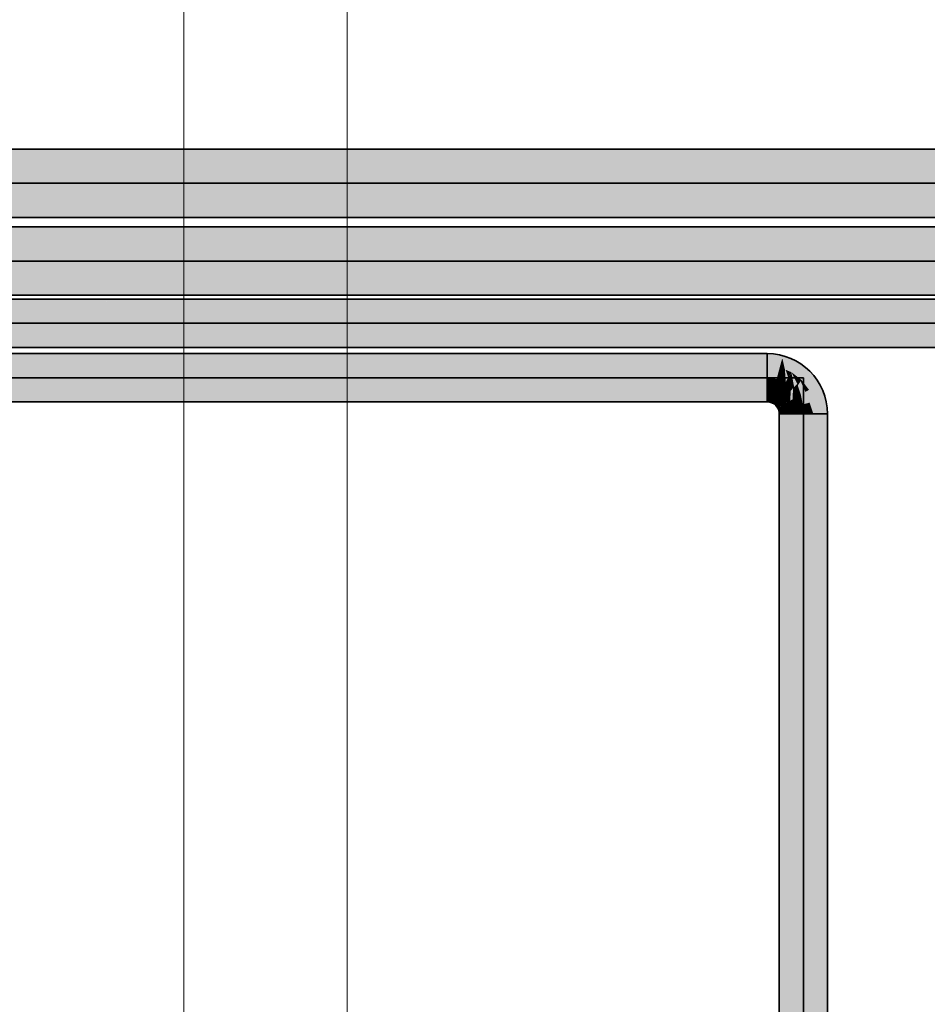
# Model space of a CAD drawing. Extents: x -459 to 541, y -543 to 550.
# Tile 495 of 577: x 135 to 158, y 362 to 387. Entities that reach past the tile are written whole.
import ezdxf
from ezdxf.lldxf.tags import DXFTag

# ---------------------------------------------------------------- set-up
doc = ezdxf.new("R2010")
doc.units = 0
doc.layers.get('0').update_dxf_attribs({"lineweight": 35})
doc.layers.add('0-Shading', color=7, linetype='Continuous', lineweight=35)
doc.layers.add('5_UG-BESTAND', color=7, linetype='Continuous', lineweight=25)
doc.layers.add('H_Ruecklauf', color=5, linetype='Continuous', lineweight=35, true_color=0x0000ff)
doc.layers.add('H_Vorlauf', color=1, linetype='Continuous', lineweight=35, true_color=0xff0000)
tags = doc.linetypes.add('STRICHPUNKT2_S5', pattern=[0.01, 0.008, -0.001, 0, -0.001]).pattern_tags.tags
tags[10:11] = [DXFTag(74, 4), DXFTag(75, 0), DXFTag(340, '0'), DXFTag(46, 1.0), DXFTag(50, 0.0), DXFTag(44, 0.0), DXFTag(45, 0.0)]
tags[8:9] = [DXFTag(74, 4), DXFTag(75, 0), DXFTag(340, '0'), DXFTag(46, 1.0), DXFTag(50, 0.0), DXFTag(44, 0.0), DXFTag(45, 0.0)]
tags[6:7] = [DXFTag(74, 4), DXFTag(75, 0), DXFTag(340, '0'), DXFTag(46, 1.0), DXFTag(50, 0.0), DXFTag(44, 0.0), DXFTag(45, 0.0)]
tags[4:5] = [DXFTag(74, 4), DXFTag(75, 0), DXFTag(340, '0'), DXFTag(46, 1.0), DXFTag(50, 0.0), DXFTag(44, 0.0), DXFTag(45, 0.0)]

# ---------------------------------------------------------------- blocks, each defined once
blk = doc.blocks.new('Shading-A07ALAKV1N', base_point=(152.569, 260.296))
at = {"layer": '0-Shading', "color": 174, "true_color": 0x0000b0}
for points in [[(144.634, 383.65), (63.614, 383.65), (143.402, 383.563), (63.413, 383.563)], [(143.402, 383.563), (148.558, 383.563), (144.634, 383.65), (148.558, 383.65)], [(148.558, 383.563), (149.013, 383.563), (148.558, 383.65)], [(149.013, 383.563), (168.749, 383.563), (148.558, 383.65), (168.749, 383.65)], [(140.457, 382.038), (63.614, 382.038), (141.35, 381.95), (63.838, 381.95)], [(140.457, 382.038), (141.35, 381.95), (159.567, 382.038), (159.51, 381.95)]]:
    blk.add_solid(points, dxfattribs=at)
at = {"layer": '0-Shading', "color": 174, "true_color": 0x000090}
for points in [[(63.614, 383.65), (144.634, 383.65), (63.838, 383.68), (145.832, 383.68)], [(144.634, 383.65), (148.558, 383.65), (145.832, 383.68), (148.558, 383.68)], [(148.558, 383.65), (168.749, 383.65), (148.558, 383.68), (168.749, 383.68)], [(64.07, 381.92), (142.432, 381.92), (63.838, 381.95), (141.35, 381.95)], [(159.485, 381.938), (141.35, 381.95), (159.449, 381.92), (142.432, 381.92)], [(159.51, 381.95), (141.35, 381.95), (159.485, 381.938)]]:
    blk.add_solid(points, dxfattribs=at)
at = {"layer": '0-Shading', "color": 172, "true_color": 0x0000e4}
for points in [[(141.168, 383.24), (142.22, 383.423), (63.134, 383.24), (63.25, 383.423)], [(148.558, 383.423), (142.22, 383.423), (148.558, 383.24), (141.168, 383.24)], [(149.127, 383.24), (148.558, 383.423), (148.558, 383.24)], [(149.991, 383.24), (149.047, 383.423), (149.127, 383.24), (148.558, 383.423)], [(149.991, 383.24), (151.138, 383.24), (149.047, 383.423), (149.893, 383.423)], [(151.138, 383.24), (168.749, 383.24), (149.893, 383.423), (168.749, 383.423)], [(139.815, 382.178), (139.468, 382.36), (63.413, 382.178), (63.25, 382.36)], [(158.011, 382.178), (155.242, 382.36), (139.815, 382.178), (139.468, 382.36)], [(158.011, 382.178), (155.811, 382.36), (155.242, 382.36)], [(158.5, 382.178), (156.675, 382.36), (158.011, 382.178), (155.811, 382.36)], [(158.5, 382.178), (159.346, 382.178), (156.675, 382.36), (157.822, 382.36)], [(159.346, 382.178), (168.749, 382.178), (157.822, 382.36), (168.749, 382.36)]]:
    blk.add_solid(points, dxfattribs=at)
at = {"layer": '0-Shading', "color": 172, "true_color": 0x0000cd}
for points in [[(143.402, 383.563), (63.413, 383.563), (142.22, 383.423), (63.25, 383.423)], [(143.402, 383.563), (142.22, 383.423), (148.558, 383.563), (148.558, 383.423)], [(148.558, 383.423), (149.047, 383.423), (148.558, 383.563)], [(149.047, 383.423), (149.893, 383.423), (148.558, 383.563), (149.013, 383.563)], [(149.893, 383.423), (168.749, 383.423), (149.013, 383.563), (168.749, 383.563)], [(140.457, 382.038), (139.815, 382.178), (63.614, 382.038), (63.413, 382.178)], [(140.457, 382.038), (158.011, 382.178), (139.815, 382.178)], [(140.457, 382.038), (159.567, 382.038), (158.011, 382.178), (159.58, 382.075)], [(160.135, 382.038), (158.5, 382.178), (158.011, 382.178)]]:
    blk.add_solid(points, dxfattribs=at)
at = {"layer": '0-Shading', "color": 5, "true_color": 0x0000f5}
for points in [[(140.318, 383.028), (141.168, 383.24), (63.074, 383.028), (63.134, 383.24)], [(148.558, 383.24), (141.168, 383.24), (149.3, 383.028), (140.318, 383.028)], [(150.227, 383.028), (149.127, 383.24), (149.3, 383.028), (148.558, 383.24)], [(151.326, 383.028), (149.991, 383.24), (150.227, 383.028), (149.127, 383.24)], [(151.326, 383.028), (152.662, 383.028), (149.991, 383.24), (151.138, 383.24)], [(152.662, 383.028), (168.749, 383.028), (151.138, 383.24), (168.749, 383.24)], [(139.468, 382.36), (139.438, 382.573), (63.25, 382.36), (63.134, 382.573)], [(152.76, 382.573), (139.438, 382.573), (155.242, 382.36), (139.468, 382.36)], [(155.811, 382.36), (153.687, 382.573), (155.242, 382.36), (152.76, 382.573)], [(156.675, 382.36), (154.786, 382.573), (155.811, 382.36), (153.687, 382.573)], [(156.675, 382.36), (157.822, 382.36), (154.786, 382.573), (156.122, 382.573)], [(157.822, 382.36), (168.749, 382.36), (156.122, 382.573), (168.749, 382.573)]]:
    blk.add_solid(points, dxfattribs=at)
at = {"layer": '0-Shading', "color": 5, "true_color": 0x0000fd}
for points in [[(139.728, 382.8), (140.318, 383.028), (63.074, 382.8), (63.074, 383.028)], [(149.3, 383.028), (140.318, 383.028), (150.733, 382.8), (139.728, 382.8)], [(151.782, 382.8), (150.227, 383.028), (150.733, 382.8), (149.3, 383.028)], [(152.962, 382.8), (151.326, 383.028), (151.782, 382.8), (150.227, 383.028)], [(152.962, 382.8), (154.362, 382.8), (151.326, 383.028), (152.662, 383.028)], [(154.362, 382.8), (168.749, 382.8), (152.662, 383.028), (168.749, 383.028)], [(139.438, 382.573), (139.728, 382.8), (63.134, 382.573), (63.074, 382.8)], [(150.733, 382.8), (139.728, 382.8), (152.76, 382.573), (139.438, 382.573)], [(153.687, 382.573), (151.782, 382.8), (152.76, 382.573), (150.733, 382.8)], [(154.786, 382.573), (152.962, 382.8), (153.687, 382.573), (151.782, 382.8)], [(154.786, 382.573), (156.122, 382.573), (152.962, 382.8), (154.362, 382.8)], [(156.122, 382.573), (168.749, 382.573), (154.362, 382.8), (168.749, 382.8)]]:
    blk.add_solid(points, dxfattribs=at)
at = {"layer": '0-Shading', "color": 172, "true_color": 0x0000d9}
for points in [[(128.739, 379.6), (128.412, 379.51), (135.711, 379.6), (135.089, 379.51)], [(129.238, 379.737), (128.739, 379.6), (136.663, 379.737), (135.711, 379.6)], [(135.711, 379.6), (135.089, 379.51), (144.268, 379.6), (144.767, 379.51)], [(143.505, 379.737), (136.663, 379.737), (144.268, 379.6), (135.711, 379.6)], [(144.767, 379.51), (159.139, 379.51), (143.505, 379.737), (159.139, 379.737)], [(133.891, 378.89), (134.588, 378.664), (149.476, 378.89), (151.662, 378.664)], [(151.662, 378.664), (159.139, 378.664), (149.476, 378.89), (159.139, 378.89)]]:
    blk.add_solid(points, dxfattribs=at)
at = {"layer": '0-Shading', "color": 174, "true_color": 0x0000a0}
for points in [[(129.294, 379.743), (129.238, 379.737), (136.782, 379.743), (136.663, 379.737)], [(130.045, 379.82), (129.294, 379.743), (138.375, 379.82), (136.782, 379.743)], [(138.375, 379.82), (136.663, 379.737), (143.505, 379.82), (143.505, 379.737)], [(143.505, 379.737), (159.139, 379.737), (143.505, 379.82), (159.139, 379.82)], [(135.854, 378.588), (134.689, 378.658), (128.24, 378.588), (127.772, 378.656)], [(128.291, 378.58), (135.979, 378.58), (128.24, 378.588), (135.854, 378.588)], [(134.588, 378.664), (134.689, 378.658), (151.662, 378.664), (151.69, 378.662)], [(151.69, 378.662), (134.689, 378.658), (152.924, 378.58), (135.979, 378.58)], [(151.69, 378.662), (159.139, 378.664), (151.662, 378.664)], [(159.139, 378.58), (159.139, 378.664), (152.924, 378.58), (151.69, 378.662)]]:
    blk.add_solid(points, dxfattribs=at)
at = {"layer": '0-Shading', "color": 5, "true_color": 0x0000fa}
for points in [[(135.089, 379.51), (128.412, 379.51), (134.074, 379.2), (127.789, 379.2)], [(135.089, 379.51), (134.074, 379.2), (144.767, 379.51), (146.953, 379.2)], [(146.953, 379.2), (159.139, 379.2), (144.767, 379.51), (159.139, 379.51)], [(134.074, 379.2), (133.891, 378.89), (146.953, 379.2), (149.476, 378.89)], [(149.476, 378.89), (159.139, 378.89), (146.953, 379.2), (159.139, 379.2)]]:
    blk.add_solid(points, dxfattribs=at)
blk = doc.blocks.new('Shading-A07ALAKX1N', base_point=(152.549, 262.235))
at = {"layer": '0-Shading', "color": 14, "true_color": 0x900000}
for points in [[(1.078, 381.68), (1.416, 381.65), (141.968, 381.68), (140.77, 381.65)], [(159.449, 381.68), (141.968, 381.68), (159.51, 381.65), (140.77, 381.65)], [(137.486, 379.95), (129.722, 379.95), (138.568, 379.92), (130.186, 379.92)], [(142.405, 379.935), (142.054, 379.95), (138.035, 379.935), (137.486, 379.95)], [(142.746, 379.92), (142.405, 379.935), (138.568, 379.92), (138.035, 379.935)], [(159.51, 379.95), (142.054, 379.95), (159.449, 379.92), (142.746, 379.92)]]:
    blk.add_solid(points, dxfattribs=at)
at = {"layer": '0-Shading', "color": 14, "true_color": 0xb00000}
for points in [[(1.416, 381.65), (1.814, 381.563), (140.77, 381.65), (139.538, 381.563)], [(159.51, 381.65), (140.77, 381.65), (159.567, 381.563), (139.538, 381.563)], [(136.594, 380.038), (129.374, 380.038), (136.708, 380.027), (129.431, 380.024)], [(137.486, 379.95), (136.708, 380.027), (129.722, 379.95), (129.431, 380.024)], [(140.955, 380.038), (136.594, 380.038), (141.072, 380.029), (136.708, 380.027)], [(141.072, 380.029), (136.708, 380.027), (142.054, 379.95), (137.486, 379.95)], [(159.567, 380.038), (140.955, 380.038), (159.566, 380.037), (141.072, 380.029)], [(141.072, 380.029), (141.162, 380.022), (159.566, 380.037), (159.556, 380.022)], [(141.162, 380.022), (142.054, 379.95), (159.556, 380.022), (159.51, 379.95)]]:
    blk.add_solid(points, dxfattribs=at)
at = {"layer": '0-Shading', "color": 12, "true_color": 0xcd0000}
for points in [[(139.538, 381.563), (1.814, 381.563), (138.54, 381.444)], [(138.54, 381.444), (1.814, 381.563), (2.384, 381.423), (1.965, 381.514)], [(138.54, 381.444), (2.384, 381.423), (138.356, 381.423)], [(138.54, 381.444), (138.356, 381.423), (159.615, 381.426), (159.616, 381.423)], [(159.567, 381.563), (139.538, 381.563), (159.615, 381.426), (138.54, 381.444)], [(135.952, 380.178), (129.167, 380.178), (136.594, 380.038), (129.374, 380.038)], [(139.521, 380.178), (135.952, 380.178), (140.955, 380.038), (136.594, 380.038)], [(159.616, 380.178), (139.521, 380.178), (159.567, 380.038), (140.955, 380.038)]]:
    blk.add_solid(points, dxfattribs=at)
at = {"layer": '0-Shading', "color": 12, "true_color": 0xe40000}
for points in [[(2.384, 381.423), (2.994, 381.24), (138.356, 381.423), (137.304, 381.24)], [(159.616, 381.423), (138.356, 381.423), (159.653, 381.24), (137.304, 381.24)], [(135.604, 380.36), (129.113, 380.36), (135.952, 380.178), (129.167, 380.178)], [(137.852, 380.36), (135.604, 380.36), (139.521, 380.178), (135.952, 380.178)], [(159.653, 380.36), (137.852, 380.36), (159.616, 380.178), (139.521, 380.178)]]:
    blk.add_solid(points, dxfattribs=at)
at = {"layer": '0-Shading', "color": 1, "true_color": 0xf50000}
for points in [[(2.994, 381.24), (3.528, 381.028), (137.304, 381.24), (136.454, 381.028)], [(159.653, 381.24), (137.304, 381.24), (159.677, 381.028), (136.454, 381.028)], [(135.574, 380.573), (129.218, 380.573), (135.604, 380.36), (129.113, 380.36)], [(136.061, 380.573), (135.574, 380.573), (137.852, 380.36), (135.604, 380.36)], [(159.677, 380.573), (136.061, 380.573), (159.653, 380.36), (137.852, 380.36)]]:
    blk.add_solid(points, dxfattribs=at)
at = {"layer": '0-Shading', "color": 1, "true_color": 0xfd0000}
for points in [[(3.528, 381.028), (3.951, 380.8), (136.454, 381.028), (135.864, 380.8)], [(159.677, 381.028), (136.454, 381.028), (159.685, 380.8), (135.864, 380.8)], [(135.864, 380.8), (129.473, 380.8), (135.574, 380.573), (129.218, 380.573)], [(135.642, 380.626), (135.574, 380.573), (136.061, 380.573)], [(136.061, 380.573), (135.864, 380.8), (135.642, 380.626)], [(136.061, 380.573), (159.684, 380.781), (135.864, 380.8), (159.685, 380.8)], [(159.684, 380.781), (136.061, 380.573), (159.677, 380.573)]]:
    blk.add_solid(points, dxfattribs=at)
at = {"layer": '0-Shading', "color": 14, "true_color": 0xa00000}
for points in [[(134.188, 378.349), (135.67, 378.42), (127.403, 378.352), (128.065, 378.42)], [(154.139, 378.337), (134.188, 378.349), (133.958, 378.337)], [(154.139, 378.42), (135.67, 378.42), (154.139, 378.337), (134.188, 378.349)], [(154.519, 378.287), (154.54, 378.368), (154.139, 378.337), (154.139, 378.42)], [(154.873, 378.141), (154.914, 378.213), (154.519, 378.287), (154.54, 378.368)], [(155.177, 377.908), (155.235, 377.966), (154.873, 378.141), (154.914, 378.213)], [(155.41, 377.604), (155.482, 377.645), (155.177, 377.908), (155.235, 377.966)], [(155.556, 377.25), (155.636, 377.272), (155.41, 377.604), (155.482, 377.645)], [(133.275, 377.18), (154.139, 377.18), (131.884, 377.264), (154.139, 377.264)], [(154.219, 377.17), (154.241, 377.25), (154.139, 377.18), (154.139, 377.264)], [(154.219, 377.17), (154.294, 377.139), (154.241, 377.25), (154.331, 377.203)], [(154.331, 377.203), (154.336, 377.211), (154.241, 377.25)], [(154.294, 377.139), (154.358, 377.09), (154.331, 377.203), (154.398, 377.129)], [(154.331, 377.203), (154.398, 377.129), (154.336, 377.211), (154.41, 377.142)], [(154.41, 377.142), (154.417, 377.148), (154.336, 377.211)], [(154.358, 377.09), (154.408, 377.025), (154.398, 377.129), (154.438, 377.043)], [(154.398, 377.129), (154.438, 377.043), (154.41, 377.142), (154.456, 377.054)], [(154.456, 377.054), (154.48, 377.067), (154.41, 377.142), (154.417, 377.148)], [(154.449, 376.954), (154.519, 376.972), (154.438, 377.043), (154.48, 377.067)], [(155.606, 376.87), (155.689, 376.87), (155.556, 377.25), (155.636, 377.272)], [(154.408, 377.025), (154.439, 376.951), (154.438, 377.043), (154.449, 376.954)], [(154.449, 376.87), (154.532, 376.87), (154.439, 376.951), (154.519, 376.972)], [(154.449, 376.87), (154.449, 363.362), (154.532, 376.87), (154.532, 365.027)], [(155.606, 376.87), (155.606, 365.027), (155.689, 376.87), (155.689, 363.362)], [(154.449, 363.362), (154.449, 360.299), (154.532, 365.027), (154.532, 360.299)], [(155.606, 365.027), (155.606, 360.299), (155.689, 363.362), (155.689, 360.299)]]:
    blk.add_solid(points, dxfattribs=at)
at = {"layer": '0-Shading', "color": 12, "true_color": 0xd90000}
for points in [[(132.384, 378.11), (154.139, 378.11), (133.958, 378.337), (154.139, 378.337)], [(154.46, 378.068), (154.519, 378.287), (154.139, 378.11), (154.139, 378.337)], [(154.46, 378.068), (154.593, 378.013), (154.519, 378.287), (154.532, 378.282)], [(154.532, 378.282), (154.759, 377.944), (154.873, 378.141)], [(154.532, 378.282), (154.593, 378.013), (154.759, 377.944)], [(155.016, 377.747), (155.177, 377.908), (154.759, 377.944), (154.873, 378.141)], [(155.213, 377.49), (155.41, 377.604), (155.016, 377.747), (155.177, 377.908)], [(155.337, 377.191), (155.556, 377.25), (155.213, 377.49), (155.41, 377.604)], [(131.884, 377.264), (154.139, 377.264), (131.186, 377.49), (154.139, 377.49)], [(154.139, 377.264), (154.246, 377.269), (154.139, 377.49), (154.3, 377.469)], [(154.246, 377.269), (154.38, 377.287), (154.3, 377.469), (154.442, 377.394)], [(154.442, 377.394), (154.449, 377.407), (154.3, 377.469)], [(154.38, 377.287), (154.514, 377.315), (154.442, 377.394)], [(154.514, 377.315), (154.557, 377.324), (154.442, 377.394), (154.449, 377.407)], [(154.557, 377.324), (154.527, 377.309), (154.578, 377.309), (154.522, 377.253)], [(154.527, 377.309), (154.557, 377.324), (154.528, 377.318)], [(154.139, 377.264), (154.241, 377.25), (154.246, 377.269)], [(154.241, 377.25), (154.336, 377.211), (154.246, 377.269), (154.38, 377.287)], [(154.356, 377.246), (154.336, 377.211), (154.368, 377.227)], [(154.368, 377.227), (154.336, 377.211), (154.417, 377.148)], [(154.428, 377.258), (154.419, 377.295), (154.356, 377.246), (154.38, 377.287)], [(154.428, 377.258), (154.356, 377.246), (154.368, 377.227)], [(154.446, 377.177), (154.428, 377.258), (154.417, 377.148), (154.368, 377.227)], [(154.446, 377.177), (154.417, 377.148), (154.447, 377.172)], [(154.447, 377.172), (154.417, 377.148), (154.48, 377.067)], [(154.528, 377.318), (154.419, 377.295), (154.527, 377.309), (154.428, 377.258)], [(154.522, 377.253), (154.527, 377.309), (154.446, 377.177), (154.428, 377.258)], [(154.521, 377.231), (154.522, 377.253), (154.447, 377.172), (154.446, 377.177)], [(154.515, 377.087), (154.521, 377.231), (154.48, 377.067), (154.447, 377.172)], [(154.515, 377.087), (154.48, 377.067), (154.519, 376.972)], [(154.556, 377.111), (154.591, 377.287), (154.515, 377.087), (154.521, 377.231)], [(154.556, 377.111), (154.515, 377.087), (154.537, 376.977), (154.519, 376.972)], [(154.591, 377.287), (154.578, 377.309), (154.521, 377.231), (154.522, 377.253)], [(154.537, 376.977), (154.738, 377.031), (154.556, 377.111), (154.676, 377.18)], [(154.591, 377.287), (154.556, 377.111), (154.592, 377.285)], [(154.592, 377.285), (154.556, 377.111), (154.663, 377.173)], [(154.578, 377.309), (154.591, 377.287), (154.593, 377.289)], [(154.593, 377.289), (154.591, 377.287), (154.592, 377.285)], [(154.593, 377.289), (154.592, 377.285), (154.676, 377.18), (154.663, 377.173)], [(155.379, 376.87), (155.606, 376.87), (155.337, 377.191), (155.556, 377.25)], [(154.519, 376.972), (154.532, 376.87), (154.537, 376.977)], [(154.532, 376.87), (154.759, 376.87), (154.537, 376.977), (154.738, 377.031)], [(154.532, 376.87), (154.532, 365.027), (154.759, 376.87), (154.759, 366.246)], [(155.379, 376.87), (155.379, 366.246), (155.606, 376.87), (155.606, 365.027)], [(154.532, 365.027), (154.532, 360.299), (154.759, 366.246), (154.759, 360.299)], [(155.379, 366.246), (155.379, 360.299), (155.606, 365.027), (155.606, 360.299)]]:
    blk.add_solid(points, dxfattribs=at)
at = {"layer": '0-Shading', "color": 1, "true_color": 0xfa0000}
for points in [[(131.37, 377.8), (154.139, 377.8), (132.384, 378.11), (154.139, 378.11)], [(154.38, 377.769), (154.46, 378.068), (154.139, 377.8), (154.139, 378.11)], [(154.46, 378.068), (154.384, 377.784), (154.593, 378.013), (154.392, 377.783)], [(154.593, 378.013), (154.392, 377.783), (154.611, 377.739)], [(154.593, 378.013), (154.614, 377.693), (154.61, 378.006), (154.679, 377.805)], [(154.679, 377.805), (154.759, 377.944), (154.61, 378.006)], [(154.682, 377.796), (154.759, 377.944), (154.679, 377.805)], [(154.751, 377.563), (154.718, 377.864), (154.682, 377.796)], [(154.8, 377.722), (154.759, 377.944), (154.718, 377.864)], [(154.751, 377.563), (154.83, 377.561), (154.718, 377.864), (154.8, 377.722)], [(155.016, 377.747), (154.759, 377.944), (154.91, 377.641)], [(154.759, 377.944), (154.83, 377.561), (154.91, 377.641)], [(131.186, 377.49), (154.139, 377.49), (131.37, 377.8), (154.139, 377.8)], [(154.139, 377.49), (154.308, 377.499), (154.139, 377.8), (154.38, 377.769)], [(154.519, 377.528), (154.604, 377.676), (154.308, 377.499), (154.38, 377.769)], [(154.384, 377.784), (154.38, 377.769), (154.392, 377.783)], [(154.392, 377.783), (154.38, 377.769), (154.614, 377.693), (154.604, 377.676)], [(154.392, 377.783), (154.614, 377.693), (154.611, 377.739)], [(154.604, 377.676), (154.519, 377.528), (154.615, 377.667), (154.527, 377.529)], [(154.608, 377.546), (154.615, 377.667), (154.527, 377.529)], [(154.751, 377.563), (154.615, 377.667), (154.623, 377.354), (154.602, 377.446)], [(154.604, 377.676), (154.615, 377.667), (154.614, 377.693)], [(154.614, 377.693), (154.615, 377.667), (154.679, 377.805), (154.682, 377.796)], [(154.682, 377.796), (154.615, 377.667), (154.751, 377.563)], [(154.87, 377.601), (154.83, 377.561), (154.892, 377.548), (154.842, 377.469)], [(154.91, 377.641), (154.87, 377.601), (154.924, 377.599), (154.892, 377.548)], [(155.002, 377.369), (154.924, 377.599), (154.973, 377.352), (154.892, 377.548)], [(154.91, 377.641), (154.924, 377.599), (154.992, 377.723), (154.996, 377.715)], [(154.996, 377.715), (154.924, 377.599), (155.121, 377.437), (155.002, 377.369)], [(154.996, 377.715), (155.016, 377.747), (154.992, 377.723)], [(155.213, 377.49), (155.016, 377.747), (155.121, 377.437), (154.996, 377.715)], [(154.139, 377.49), (154.3, 377.469), (154.308, 377.499)], [(154.308, 377.499), (154.3, 377.469), (154.345, 377.504), (154.449, 377.407)], [(154.449, 377.407), (154.519, 377.528), (154.345, 377.504)], [(154.595, 377.326), (154.608, 377.546), (154.449, 377.407), (154.527, 377.529)], [(154.519, 377.528), (154.449, 377.407), (154.527, 377.529)], [(154.595, 377.326), (154.449, 377.407), (154.557, 377.324)], [(154.557, 377.324), (154.578, 377.309), (154.595, 377.326)], [(154.578, 377.309), (154.593, 377.289), (154.595, 377.326)], [(154.623, 377.354), (154.595, 377.326), (154.63, 377.332), (154.593, 377.289)], [(154.63, 377.332), (154.593, 377.289), (154.676, 377.18)], [(154.602, 377.446), (154.595, 377.326), (154.623, 377.354)], [(154.751, 377.563), (154.623, 377.354), (154.742, 377.473)], [(154.742, 377.473), (154.623, 377.354), (154.742, 377.463), (154.63, 377.332)], [(154.731, 377.212), (154.742, 377.463), (154.676, 377.18), (154.63, 377.332)], [(154.796, 377.25), (154.797, 377.528), (154.731, 377.212), (154.742, 377.463)], [(154.742, 377.473), (154.797, 377.528), (154.751, 377.563)], [(154.742, 377.463), (154.797, 377.528), (154.742, 377.473)], [(154.83, 377.561), (154.751, 377.563), (154.797, 377.528)], [(154.767, 377.039), (155.038, 377.111), (154.796, 377.25), (154.945, 377.335)], [(154.797, 377.528), (154.796, 377.25), (154.842, 377.469)], [(154.796, 377.25), (154.945, 377.335), (154.842, 377.469)], [(154.82, 377.551), (154.797, 377.528), (154.835, 377.526), (154.842, 377.469)], [(154.83, 377.561), (154.82, 377.551), (154.835, 377.526)], [(154.892, 377.548), (154.842, 377.469), (154.973, 377.352), (154.945, 377.335)], [(154.973, 377.352), (154.945, 377.335), (155.038, 377.111)], [(155.002, 377.369), (154.973, 377.352), (155.053, 377.115), (155.038, 377.111)], [(155.002, 377.369), (155.053, 377.115), (155.121, 377.437), (155.228, 377.162)], [(155.228, 377.162), (155.337, 377.191), (155.121, 377.437), (155.213, 377.49)], [(154.731, 377.212), (154.676, 377.18), (154.738, 377.031)], [(154.796, 377.25), (154.731, 377.212), (154.767, 377.039), (154.738, 377.031)], [(154.759, 376.87), (155.069, 376.87), (154.767, 377.039), (155.038, 377.111)], [(155.038, 377.111), (155.069, 376.87), (155.053, 377.115)], [(155.053, 377.115), (155.069, 376.87), (155.228, 377.162), (155.326, 376.87)], [(155.326, 376.87), (155.379, 376.87), (155.228, 377.162), (155.337, 377.191)], [(154.738, 377.031), (154.759, 376.87), (154.767, 377.039)], [(154.759, 376.87), (154.759, 366.246), (155.069, 376.87), (155.069, 366.692)], [(155.069, 376.87), (155.069, 366.692), (155.379, 376.87), (155.379, 366.246)], [(154.759, 366.246), (154.759, 360.299), (155.069, 366.692), (155.069, 360.299)], [(155.069, 366.692), (155.069, 360.299), (155.379, 366.246), (155.379, 360.299)]]:
    blk.add_solid(points, dxfattribs=at)
blk = doc.blocks.new('Referenz-A07ALAR41N', base_point=(-170.808, 0))
at = {"layer": '5_UG-BESTAND', "color": 0, "linetype": 'STRICHPUNKT2_S5', "lineweight": 13, "ltscale": 0.13}
for p, q in [((139.137, 257.055), (139.137, 454.899)), ((143.337, 257.055), (143.337, 454.899))]:
    blk.add_line(p, q, dxfattribs=at)
blk = doc.blocks.new('Rohr - 1703-A07ALBYG1N', base_point=(-100.371, 263.349))
at = {"color": 0, "linetype": 'ByBlock', "lineweight": -2, "ltscale": 0.35}
blk.add_line((-98.047, 382.8), (170.069, 382.8), dxfattribs=at)
blk = doc.blocks.new('Rohr - 1703-A07ALBYQ1N', base_point=(5.029, 271.7))
at = {"color": 0, "linetype": 'ByBlock', "lineweight": -2, "ltscale": 0.35}
blk.add_line((5.029, 379.2), (160.069, 379.2), dxfattribs=at)
blk = doc.blocks.new('Rohr - 1703-A07ALBYU1N', base_point=(3.029, 272.492))
at = {"color": 0, "linetype": 'ByBlock', "lineweight": -2, "ltscale": 0.35}
for p, q in [((3.029, 377.8), (155.069, 377.8)), ((155.069, 377.8), (155.069, 359.369))]:
    blk.add_line(p, q, dxfattribs=at)
blk = doc.blocks.new('Rohr - 1703-A07ALBYY1N', base_point=(-100.251, 264.218))
at = {"color": 0, "linetype": 'ByBlock', "lineweight": -2, "ltscale": 0.35}
blk.add_line((165.069, 380.8), (-98.047, 380.8), dxfattribs=at)
blk = doc.blocks.new('Geometrie-A07ALC2E1N', base_point=(-101.251, 241.343))
at = {"layer": 'H_Ruecklauf', "lineweight": -2}
for p, q in [((168.749, 383.68), (-96.727, 383.68)), ((-96.727, 381.92), (168.749, 381.92)), ((159.139, 379.82), (5.597, 379.82)), ((5.597, 378.58), (159.139, 378.58))]:
    blk.add_line(p, q, dxfattribs=at)
blk = doc.blocks.new('Geometrie-A07ALC2G1N', base_point=(-101.131, 241.343))
at = {"layer": 'H_Vorlauf', "lineweight": -2}
for p, q in [((163.749, 381.68), (-96.727, 381.68)), ((-96.727, 379.92), (163.749, 379.92)), ((154.139, 378.42), (3.597, 378.42)), ((154.139, 378.057), (154.139, 378.42)), ((154.139, 377.18), (154.139, 378.42)), ((154.139, 377.544), (154.139, 378.057)), ((154.139, 377.18), (154.139, 377.544)), ((3.597, 377.18), (154.139, 377.18)), ((154.449, 376.87), (154.449, 360.299)), ((154.449, 376.87), (154.812, 376.87)), ((154.449, 376.87), (155.689, 376.87)), ((154.812, 376.87), (155.326, 376.87)), ((155.326, 376.87), (155.689, 376.87)), ((155.689, 360.299), (155.689, 376.87))]:
    blk.add_line(p, q, dxfattribs=at)
for major_axis in [(1.55, 0), (0.31, 0)]:
    blk.add_ellipse((154.139, 376.87), major_axis=major_axis, ratio=1, start_param=0, end_param=1.570796, dxfattribs=at)

msp = doc.modelspace()

# ---------------------------------------------------------------- block references
at = {"color": 251, "lineweight": 25, "ltscale": 0.25, "true_color": 0x585858}
msp.add_blockref('Referenz-A07ALAR41N', (-170.808, 0), dxfattribs=at)
for name, p in [('Shading-A07ALAKV1N', (152.569, 260.296)), ('Shading-A07ALAKX1N', (152.549, 262.235))]:
    msp.add_blockref(name, p)
at = {"linetype": 'Continuous', "ltscale": 0.35}
for name, p in [('Geometrie-A07ALC2E1N', (-101.251, 241.343)), ('Geometrie-A07ALC2G1N', (-101.131, 241.343))]:
    msp.add_blockref(name, p, dxfattribs=at)
at = {"layer": 'H_Ruecklauf', "ltscale": 0.35}
for name, p in [('Rohr - 1703-A07ALBYG1N', (-100.371, 263.349)), ('Rohr - 1703-A07ALBYQ1N', (5.029, 271.7))]:
    msp.add_blockref(name, p, dxfattribs=at)
at = {"layer": 'H_Vorlauf', "ltscale": 0.35}
for name, p in [('Rohr - 1703-A07ALBYY1N', (-100.251, 264.218)), ('Rohr - 1703-A07ALBYU1N', (3.029, 272.492))]:
    msp.add_blockref(name, p, dxfattribs=at)

doc.saveas('drawing.dxf')
